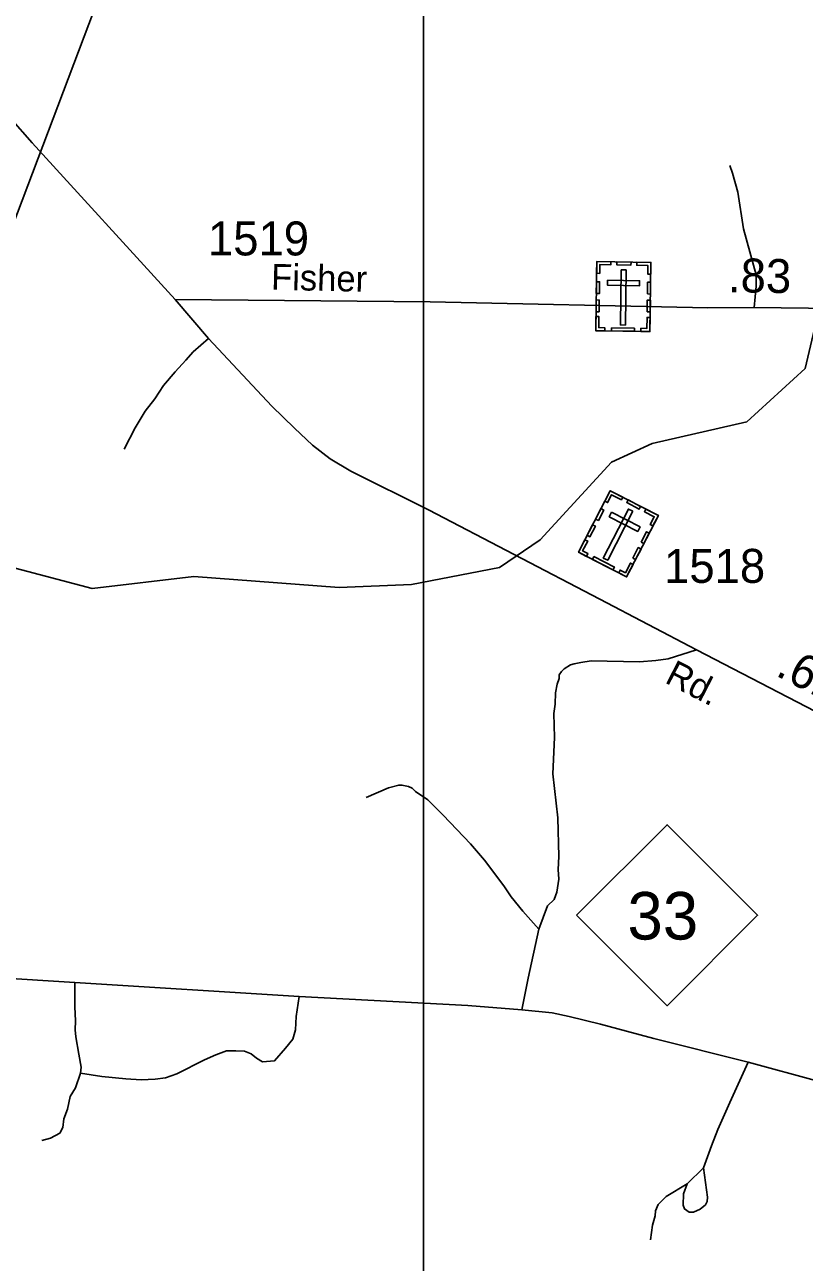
# Model space of a CAD drawing. Extents: x 2220236 to 2384410, y 720751 to 894131.
# Drawn here: x 2374613 to 2377480, y 859133 to 863686 of the extents above; entities that cross this region are included whole.
import ezdxf

# ---------------------------------------------------------------- set-up
doc = ezdxf.new("R2010")
doc.units = 0
for name, color, linetype in [('Exist Cultural Cemetery CELL', 7, 'Continuous'), ('Exist Hydrographic Misc Water Feature', 7, 'Continuous'), ('Exist Road Non-System Type 51', 7, 'Continuous'), ('Exist Road Primary NC Attributed', 7, 'Continuous'), ('Exist Road Primary NC Shield CELL', 7, 'Continuous'), ('Exist Road Primary NC Shield Number Label', 7, 'Continuous'), ('Exist Road Secondary Mileage Hundredths English Label', 7, 'Continuous'), ('Exist Road Secondary Type 51 Attributed', 7, 'Continuous'), ('Exist Road Secondary Type 51 Label', 7, 'Continuous'), ('Exist Road Secondary Type 51 Number Label', 7, 'Continuous'), ('Exist Utilities Electrical Transmission Line', 7, 'Continuous'), ('Map Preparation Inset Cut Line', 7, 'Continuous')]:
    doc.layers.add(name, color=color, linetype=linetype)

msp = doc.modelspace()

# ---------------------------------------------------------------- linework, layer by layer
at = {"layer": 'Exist Cultural Cemetery CELL'}
for points in [[(2376716.7, 862815.1), (2376915.7, 862812), (2376911.8, 862557.4), (2376712.7, 862560.5)], [(2376716, 862771.8), (2376727.3, 862771.6), (2376727.8, 862803.8), (2376768.4, 862803.2), (2376768.6, 862814.3), (2376716.7, 862815.1)], [(2376790.7, 862814), (2376842.6, 862813.2), (2376842.4, 862801.8), (2376790.6, 862802.6)], [(2376915.1, 862768.7), (2376903.8, 862768.9), (2376904.3, 862801), (2376863.7, 862801.7), (2376863.9, 862812.8), (2376915.8, 862812)], [(2376825.2, 862784.1), (2376806.5, 862784.4), (2376803.4, 862581.7), (2376822.1, 862581.4)], [(2376714.8, 862697.7), (2376715.5, 862741), (2376726.9, 862740.8), (2376726.2, 862697.5)], [(2376756.4, 862746.5), (2376756.1, 862727.8), (2376873.9, 862725.9), (2376874.2, 862744.6)], [(2376902.6, 862695.8), (2376903.3, 862739.1), (2376914.6, 862738.9), (2376914, 862695.6)], [(2376713.8, 862630.5), (2376714.4, 862673.8), (2376725.8, 862673.6), (2376725.2, 862630.3)], [(2376901.5, 862629.9), (2376902.2, 862673.2), (2376913.6, 862673), (2376912.9, 862629.7)], [(2376745.8, 862560.1), (2376746, 862571.6), (2376724, 862571.9), (2376724.6, 862612.3), (2376713.5, 862612.5), (2376712.7, 862560.6)], [(2376878.7, 862558), (2376878.8, 862569.4), (2376900.8, 862569.1), (2376901.5, 862609.5), (2376912.6, 862609.3), (2376911.8, 862557.4)], [(2376770.3, 862571.1), (2376855.2, 862569.8), (2376855, 862558.4), (2376770.2, 862559.7)], [(2376766.1, 861972), (2376943.1, 861880.9), (2376826.5, 861654.5), (2376649.5, 861745.6)], [(2376746.2, 861933.5), (2376756.3, 861928.3), (2376771, 861956.9), (2376807.1, 861938.4), (2376812.2, 861948.3), (2376766.1, 861972)], [(2376831.9, 861938.1), (2376878, 861914.4), (2376872.8, 861904.2), (2376826.7, 861928)], [(2376712.3, 861867.6), (2376732.1, 861906.1), (2376742.2, 861900.9), (2376722.4, 861862.4)], [(2376849.6, 861896.1), (2376833, 861904.6), (2376740.2, 861724.3), (2376756.8, 861715.8)], [(2376771.2, 861892.8), (2376762.6, 861876.2), (2376867.3, 861822.3), (2376875.9, 861838.9)], [(2376923.3, 861842.3), (2376913.2, 861847.5), (2376927.9, 861876.1), (2376891.9, 861894.7), (2376897, 861904.6), (2376943.1, 861880.8)], [(2376681.5, 861807.8), (2376701.3, 861846.3), (2376711.4, 861841.1), (2376691.6, 861802.6)], [(2376879.7, 861782.6), (2376899.5, 861821.1), (2376909.6, 861815.9), (2376889.8, 861777.4)], [(2376679, 861730.5), (2376684.2, 861740.7), (2376664.7, 861750.8), (2376683.1, 861786.7), (2376673.2, 861791.8), (2376649.5, 861745.7)], [(2376849.5, 861724), (2376869.3, 861762.5), (2376879.4, 861757.3), (2376859.6, 861718.8)], [(2376705.9, 861729.5), (2376781.3, 861690.7), (2376776.1, 861680.6), (2376700.6, 861719.4)], [(2376797.1, 861669.7), (2376802.3, 861679.9), (2376821.9, 861669.8), (2376840.4, 861705.7), (2376850.3, 861700.7), (2376826.5, 861654.5)]]:
    msp.add_lwpolyline(points, close=True, dxfattribs=at)
at = {"layer": 'Exist Hydrographic Misc Water Feature'}
msp.add_lwpolyline([(2373674.9, 863079.8), (2373904.8, 862724.9), (2373955.9, 862582.6), (2373977, 862301.1), (2374079.9, 862069), (2374559.9, 861691.5), (2374861, 861612), (2375235, 861656.8), (2375768.9, 861616.3), (2376034.9, 861627.2), (2376358.9, 861689.7), (2376507.9, 861790.9), (2376770.8, 862077.5), (2376919.9, 862145.9), (2377268.9, 862225.8), (2377482.9, 862421.8), (2377576.8, 862822.8), (2377662.8, 863239.8), (2377703.8, 863914.5)], dxfattribs=at)
at = {"layer": 'Exist Road Non-System Type 51'}
msp.add_line((2377049.4, 859421.7), (2377108.6, 859480.3), dxfattribs=at)
for points in [[(2377206.4, 863168.3), (2377215.6, 863140.5), (2377235.3, 863069.9), (2377256.1, 862935.7), (2377302.4, 862766.7), (2377302.4, 862725), (2377295.4, 862646.3)], [(2374978, 862125), (2375019, 862203.5), (2375056.1, 862264), (2375091.5, 862310.5), (2375122.8, 862358.8), (2375166.1, 862409.4), (2375205.4, 862452), (2375232, 862482.9), (2375289.1, 862531.5)], [(2376503.7, 860358.7), (2376535.7, 860444.2), (2376559.5, 860468.3), (2376569.1, 860494.5), (2376576.5, 860542.7), (2376574, 860578.6), (2376577.3, 860626.5), (2376573.5, 860768.5), (2376555.3, 860930.2), (2376561.6, 861064.3), (2376558.4, 861152.2), (2376564, 861186.3), (2376565.3, 861228.4), (2376571, 861260.4), (2376578.6, 861280.5), (2376578.4, 861294.5), (2376586.3, 861306.7), (2376596.1, 861316.7), (2376619.9, 861331), (2376633.9, 861335.2), (2376657.8, 861339.6), (2376695.7, 861345.9), (2376873.8, 861342.4), (2376933.6, 861347.1), (2376979.6, 861353.7), (2377083.6, 861385.9)], [(2375868.7, 860843.1), (2375950.1, 860878.2), (2375988.1, 860888.8), (2376000.1, 860888.9), (2376024.1, 860883.3), (2376038.2, 860877.4), (2376050.3, 860865.5), (2376094.8, 860834.1), (2376151.4, 860778.8), (2376252.8, 860672.3), (2376303.5, 860613), (2376374.8, 860518), (2376401.2, 860478.3), (2376444.7, 860424.7), (2376503.7, 860358.7)], [(2376441.2, 860062.4), (2376464.4, 860178.2), (2376503.7, 860358.7)], [(2374818.4, 859829.5), (2374820.2, 859851.6), (2374811.5, 859899.4), (2374801.1, 859962.9), (2374798.8, 859988.4), (2374800, 860021.9), (2374797.6, 860072.9), (2374797.6, 860163.1)], [(2374818.4, 859829.5), (2374896.7, 859816.5), (2374984.6, 859807.7), (2375040.7, 859804.4), (2375092.7, 859807.1), (2375130.5, 859811.6), (2375172.3, 859826.2), (2375273.8, 859877.5), (2375315.3, 859896), (2375355.2, 859910.7), (2375389.2, 859911.1), (2375421.2, 859909.4), (2375445.2, 859899.7), (2375465.5, 859884), (2375487.7, 859870.3), (2375531.7, 859874.9), (2375572.4, 859921.3), (2375599.2, 859953.7), (2375608.5, 859988.4), (2375610.8, 860037), (2375622.3, 860111.1)], [(2377108.6, 859480.3), (2377138.7, 859561.3), (2377161.8, 859621.5), (2377205.8, 859721), (2377272.9, 859869.2)], [(2374675.7, 859581.5), (2374707.6, 859590), (2374741.5, 859608.4), (2374753, 859628.7), (2374756.7, 859660.7), (2374770.3, 859696.9), (2374779.6, 859743.1), (2374799, 859775.3), (2374818.4, 859829.5)], [(2377049.4, 859421.7), (2377035.9, 859385.5), (2377034.6, 859343.4), (2377038.8, 859329.6), (2377056.9, 859317.7), (2377072.9, 859318), (2377096.6, 859328.4), (2377116.4, 859344.6), (2377122.3, 859356.6), (2377124, 859372.7), (2377108.6, 859480.3)], [(2376914.2, 859215.8), (2376921.5, 859270), (2376931, 859304.2), (2376932.8, 859322.1), (2376942.4, 859346.3), (2376972.1, 859374.7), (2377049.4, 859421.7)]]:
    msp.add_lwpolyline(points, dxfattribs=at)
at = {"layer": 'Exist Road Primary NC Attributed'}
msp.add_lwpolyline([(2379421.2, 859313), (2379097.8, 859393.6), (2378948.8, 859436.5), (2378678.4, 859509.7), (2378384.5, 859576.9), (2378261, 859611.8), (2377817.5, 859726.6), (2377535, 859798.4), (2377272.9, 859869.2), (2376927, 859956), (2376825.3, 859983.7), (2376730.4, 860009.2), (2376614.7, 860037), (2376552.3, 860050.9), (2376441.2, 860062.4), (2376242.7, 860078.2), (2375622.3, 860111.1), (2374797.6, 860163.1), (2372510.9, 860305.5), (2372344.4, 860312.4), (2371333, 860373.3), (2369627.1, 860478.2)], dxfattribs=at)
at = {"layer": 'Exist Road Primary NC Shield CELL'}
msp.add_lwpolyline([(2376642.2, 860410.2), (2376975.2, 860743.2), (2377308.2, 860410.2), (2376975.2, 860077.2)], close=True, dxfattribs=at)
at = {"layer": 'Exist Road Secondary Type 51 Attributed'}
for points in [[(2375165.5, 862675.7), (2374640.3, 863252.4), (2374081.1, 863888.7), (2373402.5, 864612.1), (2372912.3, 865148.7), (2372509, 865600), (2371964.2, 866196.8), (2371717.9, 866466.7), (2371586.6, 866611.7), (2371538.9, 866668), (2371520.1, 866697), (2371501.1, 866759.3)], [(2375165.5, 862675.7), (2376103.3, 862667.2), (2377124.5, 862645.3), (2377295.4, 862646.3), (2378194.2, 862634.7), (2378304.4, 862621.1), (2378404.3, 862600.8), (2378459.7, 862585.4), (2378510.2, 862572.2), (2378798.1, 862443.3), (2379068.8, 862283.2), (2379515.7, 862013.3), (2379759.7, 861874.7), (2379950.3, 861762), (2380081.1, 861658.8)], [(2379779.5, 860005.9), (2379336, 860215.2), (2378739.5, 860531), (2378342.8, 860738.4), (2378104.1, 860854.4), (2377923.5, 860951.3), (2377083.6, 861385.9), (2376728.1, 861572.7), (2376098.1, 861901.1), (2375812.5, 862043.6), (2375735.8, 862089.6), (2375671, 862139.1), (2375604.5, 862202.2), (2375521, 862282.4), (2375289.1, 862531.5), (2375165.5, 862675.7)]]:
    msp.add_lwpolyline(points, dxfattribs=at)
at = {"layer": 'Exist Utilities Electrical Transmission Line'}
msp.add_line((2369473, 849503.2), (2376054.5, 866870.1), dxfattribs=at)
at = {"layer": 'Map Preparation Inset Cut Line'}
msp.add_lwpolyline([(2376078.8, 865791), (2384198.8, 865791), (2384198.8, 855302.5), (2376078.8, 855302.5), (2376078.8, 865791)], dxfattribs=at)
msp.add_lwpolyline([(2376078.8, 865791), (2384198.8, 865791), (2384198.8, 855302.5), (2376078.8, 855302.5), (2376078.8, 865791)], dxfattribs=at)

# ---------------------------------------------------------------- texts
at = {"layer": 'Exist Road Primary NC Shield Number Label'}
msp.add_text('33', height=175, dxfattribs=at).set_placement((2376829.3, 860320.5))
at = {"layer": 'Exist Road Secondary Mileage Hundredths English Label'}
for s, rotation, p in [('.83', 358.9724, (2377198.3, 862702.7)), ('.61', 332.7658, (2377370.1, 861293.9))]:
    msp.add_text(s, height=125, rotation=rotation, dxfattribs=at).set_placement(p)
at = {"layer": 'Exist Road Secondary Type 51 Label'}
for s, rotation, p in [('Fisher', 358.6597, (2375518.1, 862711.7)), ('Rd.', 332.7745, (2376962.7, 861267.8))]:
    msp.add_text(s, height=95, rotation=rotation, dxfattribs=at).set_placement(p)
at = {"layer": 'Exist Road Secondary Type 51 Number Label'}
for s, p in [('1519', (2375286.6, 862837.6)), ('1518', (2376964, 861632.8))]:
    msp.add_text(s, height=125, dxfattribs=at).set_placement(p)

doc.saveas('drawing.dxf')
